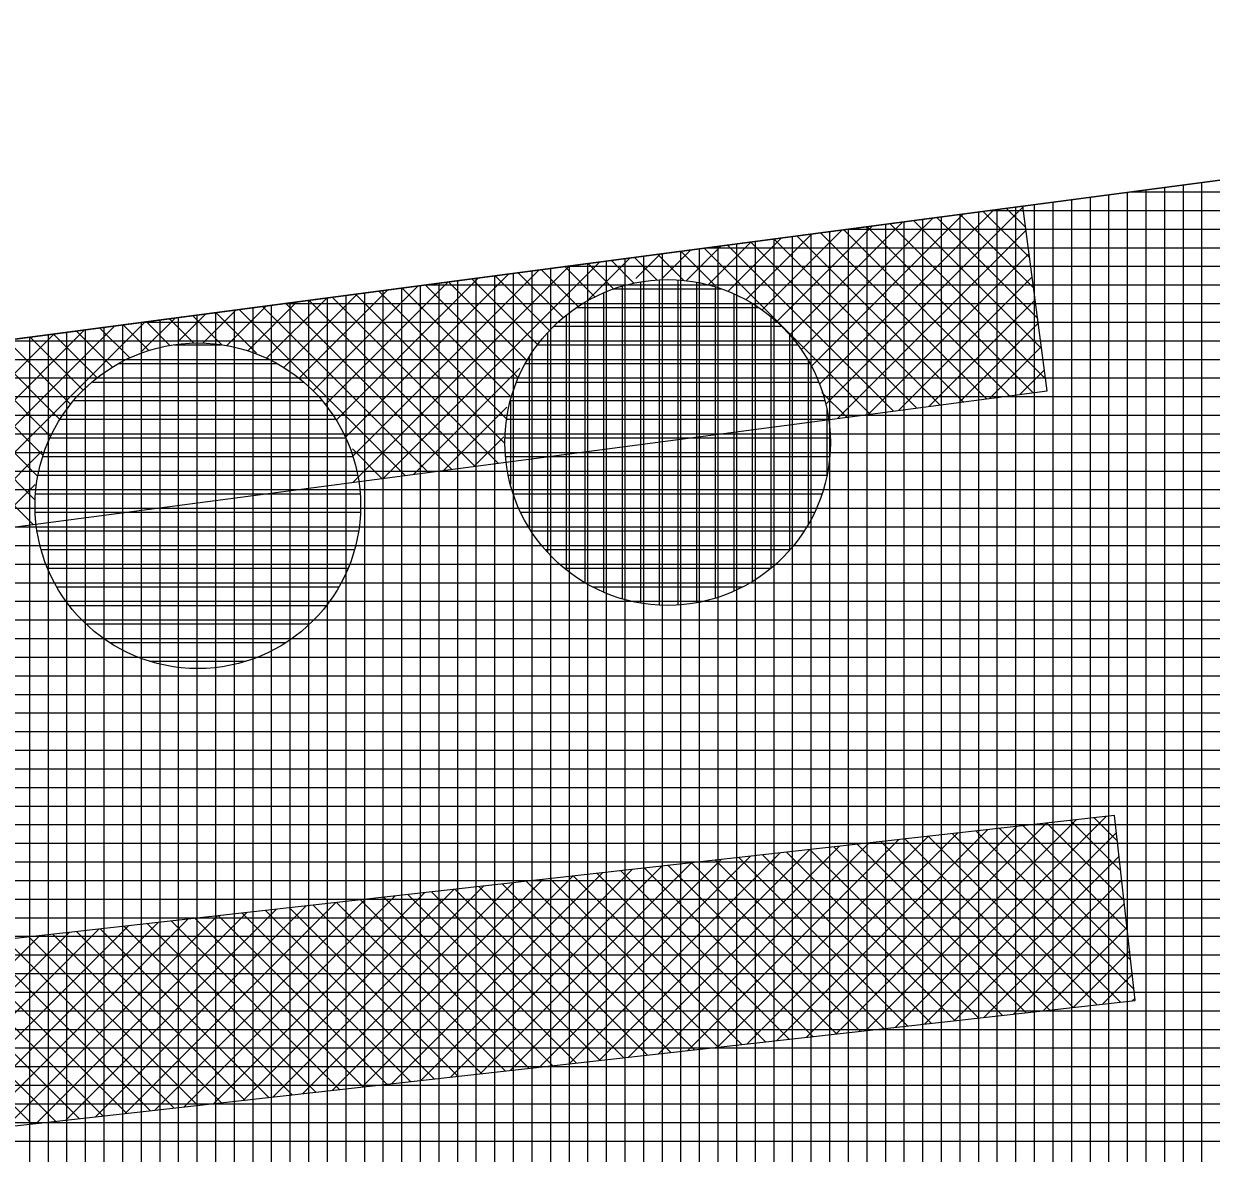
# Model space of a CAD drawing. Extents: x -565346 to -564154, y -1097386 to -1095620.
# Drawn here: x -565078.38 to -565065.62, y -1095848.27 to -1095836.13 of the extents above; entities that cross this region are included whole.
import ezdxf

# ---------------------------------------------------------------- set-up
doc = ezdxf.new("R2010")
doc.units = 0
for name, color, linetype in [('Vrstva 13', 7, 'Continuous'), ('Vrstva 41', 7, 'Continuous'), ('Vrstva 42', 7, 'Continuous'), ('Vrstva 43', 7, 'Continuous'), ('Vrstva 44', 7, 'Continuous')]:
    doc.layers.add(name, color=color, linetype=linetype)

msp = doc.modelspace()

# ---------------------------------------------------------------- linework, layer by layer
at = {"layer": 'Vrstva 13'}
msp.add_line((-565130.42, -1095846.37), (-565052.77, -1095836.13), dxfattribs=at)
at = {"layer": 'Vrstva 41'}
for p, q in [((-565067.957, -1095838.133), (-565069.827, -1095840.002)), ((-565067.64, -1095838.099), (-565069.759, -1095840.218)), ((-565067.568, -1095838.646), (-565068.067, -1095838.147)), ((-565067.611, -1095838.321), (-565067.817, -1095838.114)), ((-565068.935, -1095838.262), (-565070.146, -1095839.474)), ((-565068.609, -1095838.219), (-565070.022, -1095839.632)), ((-565068.283, -1095838.176), (-565069.915, -1095839.808)), ((-565067.396, -1095839.949), (-565069.067, -1095838.279)), ((-565067.439, -1095839.624), (-565068.817, -1095838.246)), ((-565067.482, -1095839.298), (-565068.567, -1095838.213)), ((-565067.525, -1095838.972), (-565068.317, -1095838.18)), ((-565069.912, -1095838.391), (-565070.618, -1095839.096)), ((-565069.586, -1095838.348), (-565070.444, -1095839.205)), ((-565069.26, -1095838.305), (-565070.287, -1095839.331)), ((-565068.284, -1095840.193), (-565070.066, -1095838.411)), ((-565068.034, -1095840.16), (-565069.816, -1095838.378)), ((-565067.607, -1095838.349), (-565069.629, -1095840.37)), ((-565067.784, -1095840.127), (-565069.566, -1095838.345)), ((-565067.534, -1095840.094), (-565069.317, -1095838.312)), ((-565070.889, -1095838.519), (-565071.261, -1095838.891)), ((-565069.284, -1095840.325), (-565071.066, -1095838.543)), ((-565070.564, -1095838.477), (-565071.023, -1095838.936)), ((-565069.034, -1095840.292), (-565070.816, -1095838.51)), ((-565070.238, -1095838.434), (-565070.81, -1095839.005)), ((-565068.784, -1095840.259), (-565070.566, -1095838.477)), ((-565068.534, -1095840.226), (-565070.316, -1095838.444)), ((-565071.867, -1095838.648), (-565072.324, -1095839.106)), ((-565071.822, -1095838.918), (-565072.065, -1095838.675)), ((-565071.573, -1095838.884), (-565071.815, -1095838.642)), ((-565071.541, -1095838.605), (-565071.803, -1095838.867)), ((-565071.285, -1095838.889), (-565071.566, -1095838.609)), ((-565071.215, -1095838.562), (-565071.511, -1095838.859)), ((-565070.946, -1095838.946), (-565071.316, -1095838.576)), ((-565067.574, -1095838.599), (-565069.303, -1095840.328)), ((-565072.844, -1095838.777), (-565074.843, -1095840.776)), ((-565072.518, -1095838.734), (-565074.842, -1095841.057)), ((-565072.193, -1095838.691), (-565074.516, -1095841.015)), ((-565072.421, -1095839.167), (-565072.815, -1095838.773)), ((-565072.241, -1095839.064), (-565072.565, -1095838.74)), ((-565072.043, -1095838.98), (-565072.315, -1095838.708)), ((-565073.822, -1095838.906), (-565075.139, -1095840.223)), ((-565073.496, -1095838.863), (-565075.022, -1095840.389)), ((-565073.17, -1095838.82), (-565074.923, -1095840.573)), ((-565072.972, -1095839.748), (-565073.815, -1095838.905)), ((-565072.859, -1095839.578), (-565073.565, -1095838.872)), ((-565072.729, -1095839.425), (-565073.315, -1095838.839)), ((-565072.583, -1095839.288), (-565073.065, -1095838.806)), ((-565067.541, -1095838.848), (-565068.978, -1095840.285)), ((-565074.799, -1095839.035), (-565075.587, -1095839.823)), ((-565074.473, -1095838.992), (-565075.421, -1095839.94)), ((-565074.147, -1095838.949), (-565075.272, -1095840.073)), ((-565073.21, -1095840.641), (-565074.814, -1095839.037)), ((-565073.192, -1095840.377), (-565074.564, -1095839.004)), ((-565073.141, -1095840.144), (-565074.314, -1095838.971)), ((-565073.067, -1095839.936), (-565074.064, -1095838.938)), ((-565075.777, -1095839.164), (-565076.2, -1095839.588)), ((-565075.451, -1095839.121), (-565075.974, -1095839.644)), ((-565074.032, -1095840.951), (-565075.814, -1095839.169)), ((-565075.125, -1095839.078), (-565075.771, -1095839.724)), ((-565073.782, -1095840.918), (-565075.564, -1095839.136)), ((-565073.532, -1095840.885), (-565075.314, -1095839.103)), ((-565073.282, -1095840.852), (-565075.064, -1095839.07)), ((-565067.509, -1095839.098), (-565068.652, -1095840.242)), ((-565076.754, -1095839.293), (-565077.121, -1095839.659)), ((-565076.553, -1095839.561), (-565076.813, -1095839.301)), ((-565076.428, -1095839.25), (-565076.714, -1095839.536)), ((-565076.252, -1095839.579), (-565076.563, -1095839.268)), ((-565076.102, -1095839.207), (-565076.456, -1095839.561)), ((-565075.879, -1095839.669), (-565076.313, -1095839.235)), ((-565074.282, -1095840.984), (-565076.064, -1095839.202)), ((-565077.731, -1095839.422), (-565079.53, -1095841.221)), ((-565077.406, -1095839.379), (-565079.454, -1095841.427)), ((-565077.08, -1095839.336), (-565079.403, -1095841.659)), ((-565077.426, -1095839.819), (-565077.813, -1095839.432)), ((-565077.242, -1095839.72), (-565077.563, -1095839.4)), ((-565077.038, -1095839.642), (-565077.313, -1095839.367)), ((-565076.811, -1095839.586), (-565077.063, -1095839.334)), ((-565067.476, -1095839.348), (-565068.326, -1095840.199)), ((-565078.057, -1095839.465), (-565079.627, -1095841.034)), ((-565077.994, -1095840.383), (-565078.812, -1095839.564)), ((-565077.877, -1095840.217), (-565078.562, -1095839.531)), ((-565077.743, -1095840.068), (-565078.313, -1095839.498)), ((-565077.593, -1095839.935), (-565078.063, -1095839.465)), ((-565078.259, -1095841.249), (-565079.812, -1095839.696)), ((-565078.231, -1095840.994), (-565079.562, -1095839.663)), ((-565078.174, -1095840.768), (-565079.312, -1095839.63)), ((-565078.094, -1095840.566), (-565079.062, -1095839.597)), ((-565067.443, -1095839.598), (-565068, -1095840.156)), ((-565078.28, -1095841.511), (-565080.062, -1095839.729)), ((-565073.049, -1095839.831), (-565074.19, -1095840.972)), ((-565067.41, -1095839.848), (-565067.674, -1095840.113)), ((-565069.534, -1095840.358), (-565069.801, -1095840.091)), ((-565073.188, -1095840.252), (-565073.864, -1095840.929)), ((-565073.221, -1095840.569), (-565073.538, -1095840.886)), ((-565074.532, -1095841.017), (-565074.849, -1095840.699)), ((-565078.186, -1095840.724), (-565079.077, -1095841.616)), ((-565078.259, -1095841.081), (-565078.751, -1095841.573)), ((-565066.746, -1095844.648), (-565069.012, -1095846.914)), ((-565066.625, -1095844.914), (-565066.877, -1095844.662)), ((-565068.02, -1095844.79), (-565070.286, -1095847.056)), ((-565067.702, -1095844.754), (-565069.968, -1095847.02)), ((-565067.383, -1095844.719), (-565069.649, -1095846.985)), ((-565067.065, -1095844.683), (-565069.331, -1095846.949)), ((-565066.483, -1095846.188), (-565067.895, -1095844.776)), ((-565066.518, -1095845.87), (-565067.64, -1095844.748)), ((-565066.554, -1095845.551), (-565067.386, -1095844.719)), ((-565066.589, -1095845.233), (-565067.131, -1095844.691)), ((-565068.976, -1095844.897), (-565071.242, -1095847.163)), ((-565068.657, -1095844.861), (-565070.923, -1095847.127)), ((-565068.339, -1095844.826), (-565070.605, -1095847.092)), ((-565067.357, -1095846.728), (-565069.167, -1095844.918)), ((-565067.102, -1095846.7), (-565068.912, -1095844.89)), ((-565066.636, -1095844.82), (-565068.694, -1095846.878)), ((-565066.848, -1095846.671), (-565068.658, -1095844.861)), ((-565066.593, -1095846.643), (-565068.403, -1095844.833)), ((-565066.447, -1095846.507), (-565068.149, -1095844.804)), ((-565070.25, -1095845.039), (-565072.515, -1095847.305)), ((-565069.931, -1095845.004), (-565072.197, -1095847.27)), ((-565069.613, -1095844.968), (-565071.879, -1095847.234)), ((-565069.294, -1095844.933), (-565071.56, -1095847.198)), ((-565068.374, -1095846.842), (-565070.184, -1095845.032)), ((-565068.12, -1095846.814), (-565069.93, -1095845.004)), ((-565067.865, -1095846.785), (-565069.675, -1095844.975)), ((-565067.611, -1095846.757), (-565069.421, -1095844.947)), ((-565071.523, -1095845.182), (-565073.789, -1095847.448)), ((-565071.205, -1095845.146), (-565073.471, -1095847.412)), ((-565070.886, -1095845.111), (-565073.152, -1095847.377)), ((-565070.568, -1095845.075), (-565072.834, -1095847.341)), ((-565069.646, -1095846.984), (-565071.456, -1095845.174)), ((-565069.392, -1095846.956), (-565071.202, -1095845.146)), ((-565069.137, -1095846.927), (-565070.947, -1095845.117)), ((-565068.883, -1095846.899), (-565070.693, -1095845.089)), ((-565068.628, -1095846.871), (-565070.439, -1095845.061)), ((-565066.607, -1095845.074), (-565068.375, -1095846.842)), ((-565072.479, -1095845.289), (-565074.745, -1095847.555)), ((-565072.16, -1095845.253), (-565074.426, -1095847.519)), ((-565071.842, -1095845.218), (-565074.108, -1095847.483)), ((-565070.664, -1095847.098), (-565072.474, -1095845.288)), ((-565070.409, -1095847.07), (-565072.219, -1095845.26)), ((-565070.155, -1095847.041), (-565071.965, -1095845.231)), ((-565069.9, -1095847.013), (-565071.71, -1095845.203)), ((-565073.753, -1095845.431), (-565076.019, -1095847.697)), ((-565073.434, -1095845.396), (-565075.7, -1095847.662)), ((-565073.116, -1095845.36), (-565075.382, -1095847.626)), ((-565072.797, -1095845.324), (-565075.063, -1095847.59)), ((-565071.936, -1095847.24), (-565073.746, -1095845.43)), ((-565071.681, -1095847.212), (-565073.491, -1095845.402)), ((-565071.427, -1095847.184), (-565073.237, -1095845.374)), ((-565071.172, -1095847.155), (-565072.982, -1095845.345)), ((-565070.918, -1095847.127), (-565072.728, -1095845.317)), ((-565066.579, -1095845.328), (-565068.057, -1095846.807)), ((-565074.708, -1095845.538), (-565076.974, -1095847.804)), ((-565074.39, -1095845.503), (-565076.656, -1095847.768)), ((-565074.071, -1095845.467), (-565076.337, -1095847.733)), ((-565072.953, -1095847.354), (-565074.763, -1095845.544)), ((-565072.699, -1095847.326), (-565074.509, -1095845.516)), ((-565072.444, -1095847.297), (-565074.254, -1095845.487)), ((-565072.19, -1095847.269), (-565074, -1095845.459)), ((-565075.982, -1095845.681), (-565078.248, -1095847.947)), ((-565075.663, -1095845.645), (-565077.929, -1095847.911)), ((-565075.345, -1095845.609), (-565077.611, -1095847.875)), ((-565075.027, -1095845.574), (-565077.292, -1095847.84)), ((-565074.225, -1095847.497), (-565076.035, -1095845.687)), ((-565073.971, -1095847.468), (-565075.781, -1095845.658)), ((-565073.716, -1095847.44), (-565075.526, -1095845.63)), ((-565073.462, -1095847.411), (-565075.272, -1095845.601)), ((-565073.207, -1095847.383), (-565075.018, -1095845.573)), ((-565066.55, -1095845.583), (-565067.739, -1095846.771)), ((-565077.256, -1095845.823), (-565079.522, -1095848.089)), ((-565076.937, -1095845.787), (-565079.203, -1095848.053)), ((-565076.619, -1095845.752), (-565078.885, -1095848.018)), ((-565076.3, -1095845.716), (-565078.566, -1095847.982)), ((-565075.243, -1095847.61), (-565077.053, -1095845.8)), ((-565074.988, -1095847.582), (-565076.798, -1095845.772)), ((-565074.734, -1095847.553), (-565076.544, -1095845.743)), ((-565074.479, -1095847.525), (-565076.289, -1095845.715)), ((-565078.211, -1095845.93), (-565080.477, -1095848.196)), ((-565077.893, -1095845.894), (-565080.159, -1095848.16)), ((-565077.574, -1095845.859), (-565079.84, -1095848.125)), ((-565076.515, -1095847.753), (-565078.325, -1095845.943)), ((-565076.26, -1095847.724), (-565078.07, -1095845.914)), ((-565076.006, -1095847.696), (-565077.816, -1095845.886)), ((-565075.751, -1095847.667), (-565077.561, -1095845.857)), ((-565075.497, -1095847.639), (-565077.307, -1095845.829)), ((-565066.522, -1095845.837), (-565067.42, -1095846.735)), ((-565077.532, -1095847.866), (-565079.342, -1095846.056)), ((-565077.278, -1095847.838), (-565079.088, -1095846.028)), ((-565077.023, -1095847.81), (-565078.833, -1095846)), ((-565076.769, -1095847.781), (-565078.579, -1095845.971)), ((-565078.295, -1095847.952), (-565080.105, -1095846.142)), ((-565078.041, -1095847.923), (-565079.851, -1095846.113)), ((-565077.786, -1095847.895), (-565079.597, -1095846.085)), ((-565066.493, -1095846.092), (-565067.102, -1095846.7)), ((-565066.465, -1095846.346), (-565066.783, -1095846.664)), ((-565066.436, -1095846.6), (-565066.465, -1095846.629))]:
    msp.add_line(p, q, dxfattribs=at)
at = {"layer": 'Vrstva 42'}
for points in [[(-565167.333, -1095848.902), (-565167.196, -1095850.897), (-565130.283, -1095848.365), (-565067.38, -1095840.074), (-565067.641, -1095838.091), (-565130.42, -1095846.37)], [(-565167.118, -1095855.874), (-565166.896, -1095857.862), (-565066.434, -1095846.625), (-565066.656, -1095844.637)]]:
    msp.add_lwpolyline(points, close=True, dxfattribs=at)
at = {"layer": 'Vrstva 43'}
for p, q in [((-565066.12, -1095837.891), (-565066.12, -1095852.755)), ((-565065.92, -1095837.864), (-565065.92, -1095852.733)), ((-565065.72, -1095837.838), (-565065.72, -1095852.711)), ((-565067.12, -1095838.022), (-565067.12, -1095852.867)), ((-565066.92, -1095837.996), (-565066.92, -1095852.845)), ((-565066.72, -1095837.97), (-565066.72, -1095852.823)), ((-565066.52, -1095837.943), (-565066.52, -1095852.8)), ((-565052.778, -1095837.94), (-565066.495, -1095837.94)), ((-565066.32, -1095837.917), (-565066.32, -1095852.778)), ((-565068.12, -1095838.154), (-565068.12, -1095852.979)), ((-565052.779, -1095838.14), (-565068.012, -1095838.14)), ((-565067.92, -1095838.128), (-565067.92, -1095852.957)), ((-565067.72, -1095838.102), (-565067.72, -1095852.934)), ((-565067.52, -1095838.075), (-565067.52, -1095852.912)), ((-565067.32, -1095838.049), (-565067.32, -1095852.89)), ((-565069.12, -1095838.286), (-565069.12, -1095853.091)), ((-565068.92, -1095838.26), (-565068.92, -1095853.069)), ((-565068.72, -1095838.233), (-565068.72, -1095853.046)), ((-565068.52, -1095838.207), (-565068.52, -1095853.024)), ((-565068.32, -1095838.181), (-565068.32, -1095853.001)), ((-565070.12, -1095838.418), (-565070.12, -1095853.203)), ((-565069.92, -1095838.392), (-565069.92, -1095853.18)), ((-565069.72, -1095838.365), (-565069.72, -1095853.158)), ((-565052.78, -1095838.34), (-565069.528, -1095838.34)), ((-565069.52, -1095838.339), (-565069.52, -1095853.136)), ((-565069.32, -1095838.313), (-565069.32, -1095853.113)), ((-565052.781, -1095838.54), (-565071.045, -1095838.54)), ((-565070.92, -1095838.524), (-565070.92, -1095853.292)), ((-565070.72, -1095838.497), (-565070.72, -1095853.27)), ((-565070.52, -1095838.471), (-565070.52, -1095853.248)), ((-565070.32, -1095838.444), (-565070.32, -1095853.225)), ((-565071.92, -1095838.655), (-565071.92, -1095853.404)), ((-565071.72, -1095838.629), (-565071.72, -1095853.382)), ((-565071.52, -1095838.603), (-565071.52, -1095853.359)), ((-565071.32, -1095838.576), (-565071.32, -1095853.337)), ((-565071.12, -1095838.55), (-565071.12, -1095853.315)), ((-565072.92, -1095838.787), (-565072.92, -1095853.516)), ((-565072.72, -1095838.761), (-565072.72, -1095853.494)), ((-565052.782, -1095838.74), (-565072.562, -1095838.74)), ((-565072.52, -1095838.735), (-565072.52, -1095853.471)), ((-565072.32, -1095838.708), (-565072.32, -1095853.449)), ((-565072.12, -1095838.682), (-565072.12, -1095853.427)), ((-565073.92, -1095838.919), (-565073.92, -1095853.628)), ((-565073.72, -1095838.893), (-565073.72, -1095853.606)), ((-565073.52, -1095838.866), (-565073.52, -1095853.583)), ((-565073.32, -1095838.84), (-565073.32, -1095853.561)), ((-565073.12, -1095838.814), (-565073.12, -1095853.538)), ((-565074.92, -1095839.051), (-565074.92, -1095853.74)), ((-565074.72, -1095839.025), (-565074.72, -1095853.717)), ((-565074.52, -1095838.998), (-565074.52, -1095853.695)), ((-565074.32, -1095838.972), (-565074.32, -1095853.673)), ((-565074.12, -1095838.946), (-565074.12, -1095853.65)), ((-565052.783, -1095838.94), (-565074.078, -1095838.94)), ((-565075.92, -1095839.183), (-565075.92, -1095853.852)), ((-565075.72, -1095839.157), (-565075.72, -1095853.829)), ((-565052.784, -1095839.14), (-565075.595, -1095839.14)), ((-565075.52, -1095839.13), (-565075.52, -1095853.807)), ((-565075.32, -1095839.104), (-565075.32, -1095853.784)), ((-565075.12, -1095839.077), (-565075.12, -1095853.762)), ((-565076.72, -1095839.288), (-565076.72, -1095853.941)), ((-565076.52, -1095839.262), (-565076.52, -1095853.919)), ((-565076.32, -1095839.236), (-565076.32, -1095853.896)), ((-565076.12, -1095839.209), (-565076.12, -1095853.874)), ((-565077.72, -1095839.42), (-565077.72, -1095854.053)), ((-565077.52, -1095839.394), (-565077.52, -1095854.031)), ((-565077.32, -1095839.368), (-565077.32, -1095854.008)), ((-565077.12, -1095839.341), (-565077.12, -1095853.986)), ((-565052.785, -1095839.34), (-565077.111, -1095839.34)), ((-565076.92, -1095839.315), (-565076.92, -1095853.963)), ((-565052.786, -1095839.54), (-565078.628, -1095839.54)), ((-565078.32, -1095839.499), (-565078.32, -1095854.12)), ((-565078.12, -1095839.473), (-565078.12, -1095854.098)), ((-565077.92, -1095839.447), (-565077.92, -1095854.075)), ((-565052.787, -1095839.74), (-565080.145, -1095839.74)), ((-565052.788, -1095839.94), (-565081.661, -1095839.94)), ((-565052.789, -1095840.14), (-565083.178, -1095840.14)), ((-565052.789, -1095840.34), (-565084.694, -1095840.34)), ((-565052.79, -1095840.54), (-565086.211, -1095840.54)), ((-565052.791, -1095840.74), (-565087.728, -1095840.74)), ((-565052.792, -1095840.94), (-565089.244, -1095840.94)), ((-565052.793, -1095841.14), (-565090.761, -1095841.14)), ((-565052.794, -1095841.34), (-565092.277, -1095841.34)), ((-565052.795, -1095841.54), (-565093.794, -1095841.54)), ((-565052.796, -1095841.74), (-565095.311, -1095841.74)), ((-565052.797, -1095841.94), (-565096.827, -1095841.94)), ((-565052.798, -1095842.14), (-565098.344, -1095842.14)), ((-565052.799, -1095842.34), (-565099.86, -1095842.34)), ((-565052.8, -1095842.54), (-565101.377, -1095842.54)), ((-565052.801, -1095842.74), (-565102.894, -1095842.74)), ((-565052.801, -1095842.94), (-565104.41, -1095842.94)), ((-565052.802, -1095843.14), (-565105.927, -1095843.14)), ((-565052.803, -1095843.34), (-565107.443, -1095843.34)), ((-565052.804, -1095843.54), (-565108.96, -1095843.54)), ((-565052.805, -1095843.74), (-565110.477, -1095843.74)), ((-565052.806, -1095843.94), (-565111.993, -1095843.94)), ((-565052.807, -1095844.14), (-565113.51, -1095844.14)), ((-565052.808, -1095844.34), (-565115.027, -1095844.34)), ((-565052.809, -1095844.54), (-565116.543, -1095844.54)), ((-565052.81, -1095844.74), (-565118.06, -1095844.74)), ((-565052.811, -1095844.94), (-565119.576, -1095844.94)), ((-565052.812, -1095845.14), (-565121.093, -1095845.14)), ((-565052.813, -1095845.34), (-565122.61, -1095845.34)), ((-565052.814, -1095845.54), (-565124.126, -1095845.54)), ((-565052.814, -1095845.74), (-565125.643, -1095845.74)), ((-565052.815, -1095845.94), (-565127.159, -1095845.94)), ((-565052.816, -1095846.14), (-565128.676, -1095846.14)), ((-565052.817, -1095846.34), (-565130.193, -1095846.34)), ((-565052.818, -1095846.54), (-565132.899, -1095846.54)), ((-565052.819, -1095846.74), (-565135.814, -1095846.74)), ((-565052.82, -1095846.94), (-565138.73, -1095846.94)), ((-565052.821, -1095847.14), (-565141.646, -1095847.14)), ((-565052.822, -1095847.34), (-565144.562, -1095847.34)), ((-565052.823, -1095847.54), (-565147.478, -1095847.54)), ((-565052.824, -1095847.74), (-565150.394, -1095847.74)), ((-565052.825, -1095847.94), (-565153.31, -1095847.94)), ((-565052.826, -1095848.14), (-565156.225, -1095848.14))]:
    msp.add_line(p, q, dxfattribs=at)
msp.add_lwpolyline([(-565311.82, -1095858.04), (-565322.62, -1095856.13), (-565322.28, -1095873.28), (-565318.28, -1095873.19), (-565230.93, -1095871.19), (-565052.84, -1095851.27), (-565052.77, -1095836.13), (-565130.42, -1095846.37), (-565188.3, -1095850.34), (-565231.27, -1095856.19)], close=True, dxfattribs=at)
at = {"layer": 'Vrstva 44'}
for p, q in [((-565071.75, -1095838.905), (-565071.75, -1095842.354)), ((-565071.55, -1095838.884), (-565071.55, -1095842.376)), ((-565071.35, -1095838.885), (-565071.35, -1095842.376)), ((-565071.15, -1095838.909), (-565071.15, -1095842.351)), ((-565072.15, -1095839.024), (-565072.15, -1095842.237)), ((-565072.038, -1095838.98), (-565070.883, -1095838.98)), ((-565071.95, -1095838.951), (-565071.95, -1095842.31)), ((-565070.95, -1095838.956), (-565070.95, -1095842.302)), ((-565070.75, -1095839.032), (-565070.75, -1095842.228)), ((-565072.437, -1095839.18), (-565070.481, -1095839.18)), ((-565072.35, -1095839.125), (-565072.35, -1095842.135)), ((-565070.55, -1095839.137), (-565070.55, -1095842.125)), ((-565072.55, -1095839.262), (-565072.55, -1095841.999)), ((-565070.35, -1095839.277), (-565070.35, -1095841.98)), ((-565072.683, -1095839.38), (-565070.236, -1095839.38)), ((-565076.52, -1095839.561), (-565076.52, -1095843.059)), ((-565072.75, -1095839.449), (-565072.75, -1095841.81)), ((-565070.15, -1095839.472), (-565070.15, -1095841.789)), ((-565077.12, -1095839.671), (-565077.12, -1095842.949)), ((-565076.92, -1095839.611), (-565076.92, -1095843.011)), ((-565076.762, -1095839.58), (-565076.259, -1095839.58)), ((-565076.72, -1095839.575), (-565076.72, -1095843.047)), ((-565076.32, -1095839.57), (-565076.32, -1095843.048)), ((-565076.12, -1095839.605), (-565076.12, -1095843.014)), ((-565075.92, -1095839.665), (-565075.92, -1095842.957)), ((-565072.859, -1095839.58), (-565070.062, -1095839.58)), ((-565077.355, -1095839.78), (-565075.663, -1095839.78)), ((-565077.32, -1095839.76), (-565077.32, -1095842.861)), ((-565075.72, -1095839.75), (-565075.72, -1095842.87)), ((-565072.988, -1095839.78), (-565069.931, -1095839.78)), ((-565072.95, -1095839.715), (-565072.95, -1095841.544)), ((-565069.95, -1095839.748), (-565069.95, -1095841.512)), ((-565077.52, -1095839.883), (-565077.52, -1095842.737)), ((-565075.52, -1095839.868), (-565075.52, -1095842.751)), ((-565077.72, -1095840.047), (-565077.72, -1095842.574)), ((-565077.644, -1095839.98), (-565075.375, -1095839.98)), ((-565075.32, -1095840.029), (-565075.32, -1095842.592)), ((-565073.083, -1095839.98), (-565069.837, -1095839.98)), ((-565077.844, -1095840.18), (-565075.174, -1095840.18)), ((-565073.15, -1095840.18), (-565073.15, -1095841.078)), ((-565073.15, -1095840.18), (-565069.771, -1095840.18)), ((-565077.92, -1095840.274), (-565077.92, -1095842.344)), ((-565075.12, -1095840.25), (-565075.12, -1095842.372)), ((-565069.75, -1095840.26), (-565069.75, -1095840.993)), ((-565077.99, -1095840.38), (-565075.03, -1095840.38)), ((-565073.191, -1095840.38), (-565069.729, -1095840.38)), ((-565078.1, -1095840.58), (-565074.921, -1095840.58)), ((-565074.92, -1095840.582), (-565074.92, -1095842.038)), ((-565073.208, -1095840.58), (-565069.711, -1095840.58)), ((-565078.12, -1095840.629), (-565078.12, -1095841.992)), ((-565078.176, -1095840.78), (-565074.843, -1095840.78)), ((-565073.202, -1095840.78), (-565069.718, -1095840.78)), ((-565078.227, -1095840.98), (-565074.793, -1095840.98)), ((-565073.173, -1095840.98), (-565069.747, -1095840.98)), ((-565078.254, -1095841.18), (-565074.767, -1095841.18)), ((-565073.121, -1095841.18), (-565069.801, -1095841.18)), ((-565078.259, -1095841.38), (-565074.763, -1095841.38)), ((-565073.04, -1095841.38), (-565069.88, -1095841.38)), ((-565078.238, -1095841.58), (-565074.782, -1095841.58)), ((-565072.927, -1095841.58), (-565069.992, -1095841.58)), ((-565078.194, -1095841.78), (-565074.825, -1095841.78)), ((-565072.778, -1095841.78), (-565070.143, -1095841.78)), ((-565078.125, -1095841.98), (-565074.895, -1095841.98)), ((-565072.572, -1095841.98), (-565070.35, -1095841.98)), ((-565078.028, -1095842.18), (-565074.993, -1095842.18)), ((-565072.272, -1095842.18), (-565070.651, -1095842.18)), ((-565077.892, -1095842.38), (-565075.127, -1095842.38)), ((-565077.713, -1095842.58), (-565075.308, -1095842.58)), ((-565077.459, -1095842.78), (-565075.563, -1095842.78)), ((-565077.03, -1095842.98), (-565075.994, -1095842.98))]:
    msp.add_line(p, q, dxfattribs=at)
for centre in [(-565071.46, -1095840.63), (-565076.51, -1095841.31)]:
    msp.add_circle(centre, 1.75, dxfattribs=at)

doc.saveas('drawing.dxf')
